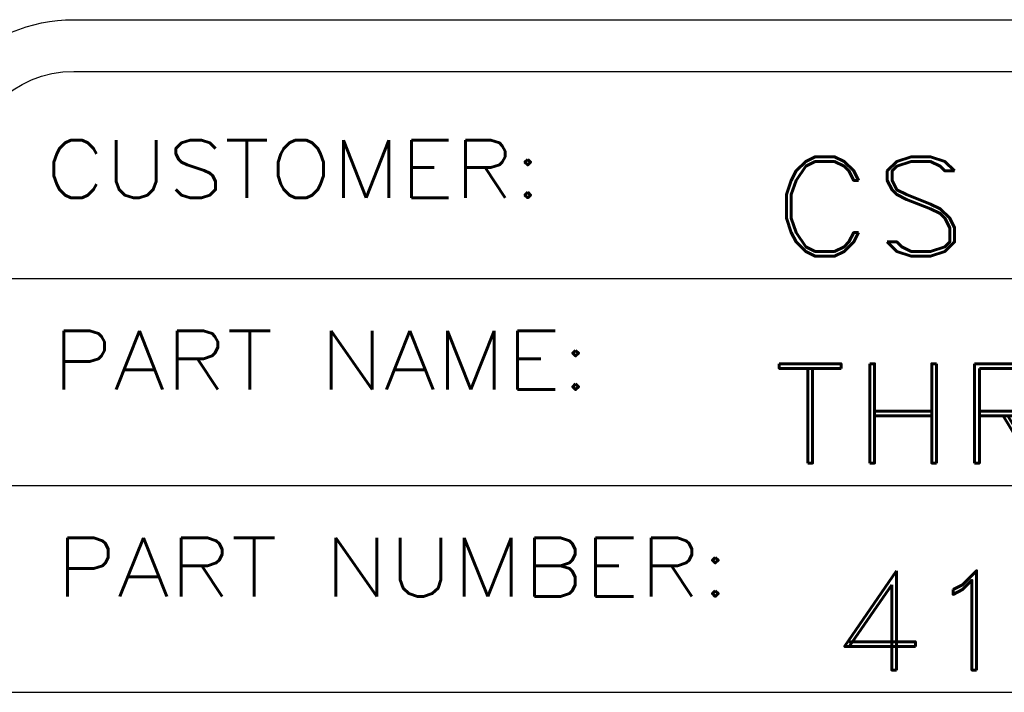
# Model space of a CAD drawing. Header units: inches. Extents: x 3 to 351, y 4 to 271.
# Tile 371 of 530: x 240.199 to 241.151, y 56.119 to 56.769. Entities that reach past the tile are written whole.
import ezdxf
from ezdxf.enums import TextEntityAlignment as Align

# ---------------------------------------------------------------- set-up
doc = ezdxf.new("R2010")
doc.units = ezdxf.units.IN
doc.header["$LTSCALE"] = 0.5
doc.header["$MEASUREMENT"] = 0
doc.layers.add('PLOTVIEW1', color=7, linetype='Continuous')
doc.layers.add('STR_1', color=7, linetype='Continuous')
doc.styles.add('VERO3-RomanS', font='romans__.ttf')
doc.styles.add('VERO5-RomanD', font='romand__.ttf')

msp = doc.modelspace()

# ---------------------------------------------------------------- linework, layer by layer
at = {"layer": 'PLOTVIEW1', "color": 252, "linetype": 'Continuous'}
for p, q in [((240.14675, 56.51917, 0.01969), (246.85668, 56.51917, 0.01969)), ((240.14675, 56.31917, 0.01969), (246.85668, 56.31917, 0.01969)), ((240.14675, 56.11917, 0.01969), (246.85668, 56.11917, 0.01969))]:
    msp.add_line(p, q, dxfattribs=at)
at = {"layer": 'STR_1', "color": 4, "linetype": 'Continuous'}
for p, q in [((240.25175, 56.76916), (246.75169, 56.76916)), ((240.25175, 56.71916), (246.75169, 56.71916))]:
    msp.add_line(p, q, dxfattribs=at)
at = {"layer": 'STR_1', "color": 4, "linetype": 'Continuous', "extrusion": (0, 8.88178e-16, -1)}
for radius in [0.155, 0.105]:
    msp.add_arc((-240.25175, 56.61416), radius, 0, 90, dxfattribs=at)

# ---------------------------------------------------------------- texts
at = {"layer": 'PLOTVIEW1', "color": 7, "linetype": 'Continuous'}
for s, height, style, width, p, p2 in [('CUSTOMER:', 0.055671, 'VERO3-RomanS', 0.999565, (240.22422, 56.59703, 0.01969), (240.70417, 56.59703, 0.01969)), ('CS COSMOS', 0.096051, 'VERO5-RomanD', 1.000792, (240.92652, 56.54063, 0.01969), (241.78935, 56.54063, 0.01969)), ('PART NAME:', 0.056784, 'VERO3-RomanS', 0.999175, (240.23074, 56.41177, 0.01969), (240.75069, 56.41177, 0.01969)), ('THRUST WASHER', 0.0960508, 'VERO5-RomanD', 1.000818, (240.92417, 56.34063, 0.01969), (242.12616, 56.34063, 0.01969)), ('PART NUMBER:', 0.056387, 'VERO3-RomanS', 0.99916, (240.23429, 56.21191, 0.01969), (240.88571, 56.21191, 0.01969)), ('4180-713-1601-A', 0.0960508, 'VERO5-RomanD', 1.000513, (240.98289, 56.14063, 0.01969), (242.41877, 56.14063, 0.01969))]:
    msp.add_text(s, height=height, dxfattribs=dict(at, style=style, width=width)).set_placement(p, p2, align=Align.FIT)

doc.saveas('drawing.dxf')
